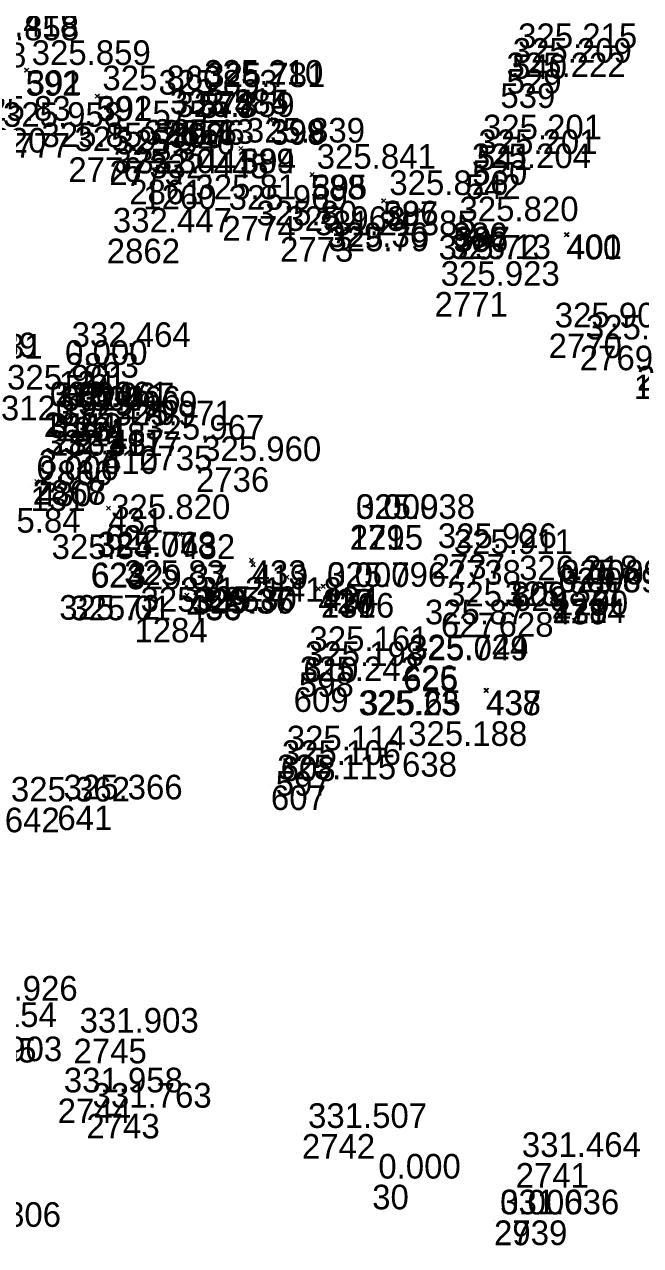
# Model space of a CAD drawing. Extents: x -829398 to -819400, y -1074439 to -1067977.
# Drawn here: x -823261.7 to -823231.7, y -1070424.6 to -1070365.1 of the extents above; entities that cross this region are included whole.
import ezdxf

# ---------------------------------------------------------------- set-up
doc = ezdxf.new("R2010")
doc.units = 0
doc.layers.add('Vrstva 60', color=7, linetype='Continuous')
doc.layers.add('Vrstva 61', color=7, linetype='Continuous')

msp = doc.modelspace()

# ---------------------------------------------------------------- linework, layer by layer
at = {"layer": 'Vrstva 60'}
for p, q in [((-823237.982, -1070366.544), (-823237.982, -1070366.544)), ((-823261.619, -1070367.325), (-823261.719, -1070367.225)), ((-823261.619, -1070367.325), (-823261.719, -1070367.425)), ((-823261.675, -1070367.366), (-823261.675, -1070367.366)), ((-823261.619, -1070367.325), (-823261.519, -1070367.225)), ((-823261.619, -1070367.325), (-823261.519, -1070367.425)), ((-823238.244, -1070367.259), (-823238.244, -1070367.259)), ((-823238.547, -1070367.961), (-823238.547, -1070367.961)), ((-823258.178, -1070368.584), (-823258.278, -1070368.484)), ((-823258.178, -1070368.584), (-823258.278, -1070368.684)), ((-823258.233, -1070368.597), (-823258.233, -1070368.597)), ((-823258.178, -1070368.584), (-823258.078, -1070368.484)), ((-823258.178, -1070368.584), (-823258.078, -1070368.684)), ((-823255.494, -1070368.814), (-823255.494, -1070368.814)), ((-823253.272, -1070368.33), (-823253.272, -1070368.33)), ((-823253.172, -1070368.448), (-823253.172, -1070368.448)), ((-823254.946, -1070369.763), (-823254.946, -1070369.763)), ((-823254.944, -1070369.763), (-823254.944, -1070369.763)), ((-823254.688, -1070369.873), (-823254.788, -1070369.773)), ((-823254.688, -1070369.873), (-823254.788, -1070369.973)), ((-823254.688, -1070369.873), (-823254.588, -1070369.773)), ((-823254.688, -1070369.873), (-823254.588, -1070369.973)), ((-823254.671, -1070369.9), (-823254.671, -1070369.9)), ((-823249.759, -1070369.709), (-823249.859, -1070369.609)), ((-823249.759, -1070369.709), (-823249.859, -1070369.809)), ((-823249.745, -1070369.753), (-823249.845, -1070369.653)), ((-823249.745, -1070369.753), (-823249.845, -1070369.853)), ((-823249.759, -1070369.709), (-823249.659, -1070369.609)), ((-823249.759, -1070369.709), (-823249.659, -1070369.809)), ((-823249.745, -1070369.753), (-823249.645, -1070369.653)), ((-823249.745, -1070369.753), (-823249.645, -1070369.853)), ((-823251.188, -1070371.143), (-823251.288, -1070371.043)), ((-823251.188, -1070371.143), (-823251.288, -1070371.243)), ((-823251.24, -1070371.147), (-823251.24, -1070371.147)), ((-823251.188, -1070371.143), (-823251.088, -1070371.043)), ((-823251.188, -1070371.143), (-823251.088, -1070371.243)), ((-823239.694, -1070370.99), (-823239.694, -1070370.99)), ((-823259.591, -1070371.567), (-823259.591, -1070371.567)), ((-823257.586, -1070371.725), (-823257.586, -1070371.725)), ((-823239.916, -1070371.711), (-823239.916, -1070371.711)), ((-823247.711, -1070372.412), (-823247.811, -1070372.312)), ((-823247.711, -1070372.412), (-823247.811, -1070372.512)), ((-823247.792, -1070372.423), (-823247.792, -1070372.423)), ((-823247.711, -1070372.412), (-823247.611, -1070372.312)), ((-823247.711, -1070372.412), (-823247.611, -1070372.512)), ((-823240.23, -1070372.396), (-823240.23, -1070372.396)), ((-823256.624, -1070372.656), (-823256.624, -1070372.656)), ((-823255.944, -1070372.897), (-823255.944, -1070372.897)), ((-823244.23, -1070373.686), (-823244.33, -1070373.586)), ((-823244.23, -1070373.686), (-823244.13, -1070373.586)), ((-823244.23, -1070373.686), (-823244.33, -1070373.786)), ((-823244.255, -1070373.708), (-823244.255, -1070373.708)), ((-823244.23, -1070373.686), (-823244.13, -1070373.786)), ((-823242.425, -1070374.166), (-823242.525, -1070374.066)), ((-823242.425, -1070374.166), (-823242.525, -1070374.266)), ((-823242.425, -1070374.166), (-823242.325, -1070374.066)), ((-823242.425, -1070374.166), (-823242.325, -1070374.266)), ((-823252.082, -1070374.425), (-823252.082, -1070374.425)), ((-823240.88, -1070374.745), (-823240.98, -1070374.645)), ((-823240.88, -1070374.745), (-823240.98, -1070374.845)), ((-823240.88, -1070374.745), (-823240.78, -1070374.645)), ((-823240.88, -1070374.745), (-823240.78, -1070374.845)), ((-823240.762, -1070374.945), (-823240.862, -1070374.845)), ((-823240.762, -1070374.945), (-823240.662, -1070374.845)), ((-823249.278, -1070375.455), (-823249.278, -1070375.455)), ((-823240.762, -1070374.945), (-823240.862, -1070375.045)), ((-823240.838, -1070374.981), (-823240.838, -1070374.981)), ((-823240.762, -1070374.945), (-823240.662, -1070375.045)), ((-823235.337, -1070375.348), (-823235.437, -1070375.248)), ((-823235.337, -1070375.348), (-823235.437, -1070375.448)), ((-823235.302, -1070375.328), (-823235.402, -1070375.228)), ((-823235.302, -1070375.328), (-823235.402, -1070375.428)), ((-823235.337, -1070375.348), (-823235.237, -1070375.248)), ((-823235.337, -1070375.348), (-823235.237, -1070375.448)), ((-823235.302, -1070375.328), (-823235.202, -1070375.228)), ((-823235.302, -1070375.328), (-823235.202, -1070375.428)), ((-823257.72, -1070375.532), (-823257.72, -1070375.532)), ((-823241.753, -1070378.131), (-823241.753, -1070378.131)), ((-823236.2, -1070380.157), (-823236.2, -1070380.157)), ((-823234.679, -1070380.747), (-823234.679, -1070380.747)), ((-823259.729, -1070381.109), (-823259.729, -1070381.109)), ((-823260.048, -1070381.983), (-823260.048, -1070381.983)), ((-823231.895, -1070381.736), (-823231.895, -1070381.736)), ((-823232.05, -1070382.154), (-823232.05, -1070382.154)), ((-823260.791, -1070384.005), (-823260.791, -1070384.005)), ((-823260.79, -1070384.005), (-823260.79, -1070384.005)), ((-823260.528, -1070384.049), (-823260.528, -1070384.049)), ((-823260.219, -1070384.217), (-823260.219, -1070384.217)), ((-823260.217, -1070384.216), (-823260.217, -1070384.216)), ((-823260.476, -1070384.908), (-823260.476, -1070384.908)), ((-823259.402, -1070384.462), (-823259.402, -1070384.462)), ((-823257.681, -1070384.931), (-823257.681, -1070384.931)), ((-823256.143, -1070385.628), (-823256.143, -1070385.628)), ((-823261.014, -1070386.35), (-823261.014, -1070386.35)), ((-823253.373, -1070386.674), (-823253.373, -1070386.674)), ((-823261.325, -1070387.299), (-823261.325, -1070387.299)), ((-823261.323, -1070387.299), (-823261.323, -1070387.299)), ((-823261.123, -1070387.374), (-823261.223, -1070387.274)), ((-823261.123, -1070387.374), (-823261.023, -1070387.274)), ((-823261.43, -1070387.607), (-823261.43, -1070387.607)), ((-823261.123, -1070387.374), (-823261.223, -1070387.474)), ((-823261.123, -1070387.374), (-823261.023, -1070387.474)), ((-823257.638, -1070388.665), (-823257.738, -1070388.565)), ((-823257.638, -1070388.665), (-823257.738, -1070388.765)), ((-823257.638, -1070388.665), (-823257.538, -1070388.565)), ((-823257.638, -1070388.665), (-823257.538, -1070388.765)), ((-823257.803, -1070389.502), (-823257.803, -1070389.502)), ((-823245.882, -1070389.491), (-823245.882, -1070389.491)), ((-823245.882, -1070389.493), (-823245.882, -1070389.493)), ((-823254.141, -1070389.946), (-823254.241, -1070389.846)), ((-823254.141, -1070389.946), (-823254.241, -1070390.046)), ((-823254.141, -1070389.946), (-823254.041, -1070389.846)), ((-823254.141, -1070389.946), (-823254.041, -1070390.046)), ((-823241.894, -1070390.91), (-823241.894, -1070390.91)), ((-823258.501, -1070391.347), (-823258.501, -1070391.347)), ((-823258.471, -1070391.32), (-823258.471, -1070391.32)), ((-823250.665, -1070391.21), (-823250.765, -1070391.11)), ((-823250.665, -1070391.21), (-823250.765, -1070391.31)), ((-823250.586, -1070391.421), (-823250.686, -1070391.321)), ((-823250.586, -1070391.421), (-823250.686, -1070391.521)), ((-823250.665, -1070391.21), (-823250.565, -1070391.11)), ((-823250.665, -1070391.21), (-823250.565, -1070391.31)), ((-823250.586, -1070391.421), (-823250.486, -1070391.321)), ((-823250.586, -1070391.421), (-823250.486, -1070391.521)), ((-823241.116, -1070391.197), (-823241.116, -1070391.197)), ((-823248.945, -1070392.033), (-823249.045, -1070391.933)), ((-823248.945, -1070392.033), (-823249.045, -1070392.133)), ((-823248.945, -1070392.033), (-823248.845, -1070391.933)), ((-823248.945, -1070392.033), (-823248.845, -1070392.133)), ((-823247.419, -1070392.601), (-823247.519, -1070392.501)), ((-823247.419, -1070392.601), (-823247.519, -1070392.701)), ((-823247.413, -1070392.606), (-823247.513, -1070392.506)), ((-823247.413, -1070392.606), (-823247.513, -1070392.706)), ((-823247.419, -1070392.601), (-823247.319, -1070392.501)), ((-823247.419, -1070392.601), (-823247.319, -1070392.701)), ((-823247.413, -1070392.606), (-823247.313, -1070392.506)), ((-823247.413, -1070392.606), (-823247.313, -1070392.706)), ((-823247.175, -1070392.481), (-823247.275, -1070392.381)), ((-823247.175, -1070392.481), (-823247.275, -1070392.581)), ((-823247.175, -1070392.481), (-823247.075, -1070392.381)), ((-823247.175, -1070392.481), (-823247.075, -1070392.581)), ((-823237.932, -1070392.48), (-823237.932, -1070392.48)), ((-823235.893, -1070392.687), (-823235.893, -1070392.687)), ((-823235.892, -1070392.685), (-823235.892, -1070392.685)), ((-823253.817, -1070392.932), (-823253.917, -1070392.832)), ((-823253.817, -1070392.932), (-823253.917, -1070393.032)), ((-823253.813, -1070392.906), (-823253.913, -1070392.806)), ((-823253.813, -1070392.906), (-823253.913, -1070393.006)), ((-823253.817, -1070392.932), (-823253.717, -1070392.832)), ((-823253.817, -1070392.932), (-823253.717, -1070393.032)), ((-823253.813, -1070392.906), (-823253.713, -1070392.806)), ((-823253.813, -1070392.906), (-823253.713, -1070393.006)), ((-823247.287, -1070392.811), (-823247.287, -1070392.811)), ((-823247.284, -1070392.803), (-823247.284, -1070392.803)), ((-823236.005, -1070393.131), (-823236.105, -1070393.031)), ((-823236.005, -1070393.131), (-823236.105, -1070393.231)), ((-823236.016, -1070393.073), (-823236.016, -1070393.073)), ((-823236.009, -1070393.075), (-823236.009, -1070393.075)), ((-823236.005, -1070393.131), (-823235.905, -1070393.031)), ((-823236.005, -1070393.131), (-823235.905, -1070393.231)), ((-823241.445, -1070393.757), (-823241.445, -1070393.757)), ((-823238.633, -1070393.738), (-823238.633, -1070393.738)), ((-823256.373, -1070394.015), (-823256.373, -1070394.015)), ((-823248.146, -1070395.933), (-823248.146, -1070395.933)), ((-823248.362, -1070396.663), (-823248.362, -1070396.663)), ((-823243.294, -1070396.336), (-823243.294, -1070396.336)), ((-823243.276, -1070396.389), (-823243.276, -1070396.389)), ((-823248.616, -1070397.4), (-823248.616, -1070397.4)), ((-823239.249, -1070397.561), (-823239.349, -1070397.461)), ((-823239.227, -1070397.549), (-823239.327, -1070397.449)), ((-823239.249, -1070397.561), (-823239.149, -1070397.461)), ((-823239.227, -1070397.549), (-823239.127, -1070397.449)), ((-823239.249, -1070397.561), (-823239.349, -1070397.661)), ((-823239.227, -1070397.549), (-823239.327, -1070397.649)), ((-823239.249, -1070397.561), (-823239.149, -1070397.661)), ((-823239.227, -1070397.549), (-823239.127, -1070397.649)), ((-823249.25, -1070400.772), (-823249.25, -1070400.772)), ((-823243.337, -1070400.556), (-823243.337, -1070400.556)), ((-823249.49, -1070401.482), (-823249.49, -1070401.482)), ((-823249.723, -1070402.182), (-823249.723, -1070402.182)), ((-823260.123, -1070403.163), (-823260.123, -1070403.163)), ((-823259.338, -1070414.529), (-823259.338, -1070414.529)), ((-823260.11, -1070417.444), (-823260.11, -1070417.444)), ((-823258.709, -1070418.189), (-823258.709, -1070418.189)), ((-823248.215, -1070419.176), (-823248.215, -1070419.176)), ((-823237.802, -1070420.591), (-823237.802, -1070420.591)), ((-823244.79, -1070421.645), (-823244.79, -1070421.645)), ((-823238.858, -1070423.394), (-823238.858, -1070423.394)), ((-823238.855, -1070423.386), (-823238.855, -1070423.386))]:
    msp.add_line(p, q, dxfattribs=at)

# ---------------------------------------------------------------- texts
for s, p in [('2858', (-823265.206, -1070367.185)), ('540', (-823237.982, -1070367.744)), ('592', (-823261.675, -1070368.566)), ('391', (-823261.619, -1070368.525)), ('529', (-823238.244, -1070368.459)), ('539', (-823238.547, -1070369.161)), ('591', (-823258.233, -1070369.797)), ('392', (-823258.178, -1070369.784)), ('575', (-823255.494, -1070370.014)), ('574', (-823253.272, -1070369.53)), ('573', (-823253.172, -1070369.648)), ('2855', (-823254.946, -1070370.963)), ('2856', (-823254.944, -1070370.963)), ('393', (-823254.688, -1070371.073)), ('590', (-823254.671, -1070371.1)), ('399', (-823249.759, -1070370.909)), ('398', (-823249.745, -1070370.953)), ('2777', (-823263.072, -1070371.581)), ('589', (-823251.24, -1070372.347)), ('394', (-823251.188, -1070372.343)), ('541', (-823239.694, -1070372.19)), ('2776', (-823259.591, -1070372.767)), ('2775', (-823257.586, -1070372.925)), ('530', (-823239.916, -1070372.911)), ('588', (-823247.792, -1070373.623)), ('395', (-823247.711, -1070373.612)), ('542', (-823240.23, -1070373.596)), ('2861', (-823256.624, -1070373.856)), ('1260', (-823255.944, -1070374.097)), ('396', (-823244.23, -1070374.886)), ('587', (-823244.255, -1070374.908)), ('385', (-823242.425, -1070375.366)), ('2774', (-823252.082, -1070375.625)), ('386', (-823240.88, -1070375.945)), ('2773', (-823249.278, -1070376.655)), ('586', (-823240.838, -1070376.181)), ('397', (-823240.762, -1070376.145)), ('400', (-823235.337, -1070376.548)), ('401', (-823235.302, -1070376.528)), ('2862', (-823257.72, -1070376.732)), ('2771', (-823241.753, -1070379.331)), ('2770', (-823236.2, -1070381.357)), ('2769', (-823234.679, -1070381.947)), ('2863', (-823259.729, -1070382.309)), ('134', (-823260.048, -1070383.183)), ('2768', (-823231.895, -1070382.936)), ('1274', (-823232.05, -1070383.354)), ('3120', (-823262.873, -1070384.386)), ('2864', (-823260.791, -1070385.205)), ('133', (-823260.79, -1070385.205)), ('3119', (-823260.528, -1070385.249)), ('1261', (-823260.219, -1070385.417)), ('132', (-823260.217, -1070385.416)), ('2865', (-823260.476, -1070386.108)), ('3118', (-823259.402, -1070385.662)), ('3117', (-823257.681, -1070386.131)), ('2735', (-823256.143, -1070386.828)), ('2866', (-823261.014, -1070387.55)), ('2736', (-823253.373, -1070387.874)), ('2868', (-823261.325, -1070388.499)), ('2867', (-823261.323, -1070388.499)), ('430', (-823261.123, -1070388.574)), ('131', (-823261.43, -1070388.807)), ('431', (-823257.638, -1070389.865)), ('622', (-823257.803, -1070390.702)), ('2715', (-823245.882, -1070390.691)), ('129', (-823245.882, -1070390.693)), ('432', (-823254.141, -1070391.146)), ('2737', (-823241.894, -1070392.11)), ('624', (-823258.501, -1070392.547)), ('623', (-823258.471, -1070392.52)), ('433', (-823250.665, -1070392.41)), ('419', (-823250.586, -1070392.621)), ('2738', (-823241.116, -1070392.397)), ('418', (-823248.945, -1070393.233)), ('420', (-823247.419, -1070393.801)), ('417', (-823247.413, -1070393.806)), ('434', (-823247.175, -1070393.681)), ('629', (-823237.932, -1070393.68)), ('127', (-823235.893, -1070393.887)), ('1290', (-823235.892, -1070393.885)), ('436', (-823253.817, -1070394.132)), ('435', (-823253.813, -1070394.106)), ('2716', (-823247.284, -1070394.003)), ('130', (-823247.287, -1070394.011)), ('439', (-823236.005, -1070394.331)), ('2714', (-823236.016, -1070394.273)), ('128', (-823236.009, -1070394.275)), ('627', (-823241.445, -1070394.957)), ('628', (-823238.633, -1070394.938)), ('1284', (-823256.373, -1070395.215)), ('610', (-823248.146, -1070397.133)), ('598', (-823248.362, -1070397.863)), ('626', (-823243.294, -1070397.536)), ('625', (-823243.276, -1070397.589)), ('609', (-823248.616, -1070398.6)), ('438', (-823239.249, -1070398.761)), ('437', (-823239.227, -1070398.749)), ('608', (-823249.25, -1070401.972)), ('638', (-823243.337, -1070401.756)), ('597', (-823249.49, -1070402.682)), ('607', (-823249.723, -1070403.382)), ('642', (-823262.686, -1070404.466)), ('641', (-823260.123, -1070404.363)), ('2745', (-823259.338, -1070415.729)), ('2744', (-823260.11, -1070418.644)), ('2743', (-823258.709, -1070419.389)), ('2742', (-823248.215, -1070420.376)), ('2741', (-823237.802, -1070421.791)), ('30', (-823244.79, -1070422.845)), ('29', (-823238.858, -1070424.594)), ('2739', (-823238.855, -1070424.586))]:
    msp.add_text(s, height=1.2, dxfattribs=at).set_placement(p)
at = {"layer": 'Vrstva 61'}
for s, p in [('332.418', (-823264.906, -1070365.685)), ('325.858', (-823264.866, -1070365.867)), ('325.215', (-823237.682, -1070366.244)), ('325.859', (-823261.375, -1070367.066)), ('325.209', (-823237.944, -1070366.959)), ('325.222', (-823238.247, -1070367.661)), ('325.860', (-823257.933, -1070368.297)), ('325.210', (-823252.972, -1070368.03)), ('325.781', (-823252.872, -1070368.148)), ('325.853', (-823255.194, -1070368.514)), ('333.584', (-823254.646, -1070369.463)), ('332.385', (-823254.644, -1070369.463)), ('325.83', (-823264.386, -1070369.784)), ('325.958', (-823262.772, -1070370.081)), ('325.859', (-823254.371, -1070369.6)), ('325.201', (-823239.394, -1070370.69)), ('325.85', (-823260.896, -1070371.073)), ('325.970', (-823259.291, -1070371.267)), ('325.76', (-823255.905, -1070370.953)), ('325.13', (-823255.447, -1070370.909)), ('325.839', (-823250.94, -1070370.847)), ('332.220', (-823266.458, -1070371.338)), ('325.946', (-823257.286, -1070371.425)), ('325.201', (-823239.616, -1070371.411)), ('325.80', (-823257.386, -1070372.343)), ('332.441', (-823256.324, -1070372.356)), ('325.841', (-823247.492, -1070372.123)), ('325.204', (-823239.93, -1070372.096)), ('332.445', (-823255.644, -1070372.597)), ('325.81', (-823253.399, -1070373.612)), ('325.826', (-823243.955, -1070373.408)), ('325.969', (-823251.782, -1070374.125)), ('325.80', (-823250.428, -1070374.886)), ('325.820', (-823240.538, -1070374.681)), ('332.447', (-823257.42, -1070375.232)), ('325.968', (-823248.978, -1070375.155)), ('331.21', (-823247.593, -1070375.366)), ('329.36', (-823246.974, -1070375.945)), ('325.79', (-823246.922, -1070376.145)), ('325.72', (-823241.554, -1070376.548)), ('325.13', (-823240.99, -1070376.528)), ('325.923', (-823241.453, -1070377.831)), ('325.906', (-823235.9, -1070379.857)), ('332.464', (-823259.429, -1070380.809)), ('325.903', (-823234.379, -1070380.447)), ('325.939', (-823266.91, -1070381.312)), ('325.931', (-823266.642, -1070381.375)), ('0.000', (-823259.748, -1070381.683)), ('325.961', (-823262.573, -1070382.886)), ('332.461', (-823260.491, -1070383.705)), ('0.000', (-823260.49, -1070383.705)), ('325.967', (-823260.228, -1070383.749)), ('332.466', (-823259.919, -1070383.917)), ('0.000', (-823259.917, -1070383.916)), ('325.969', (-823259.102, -1070384.162)), ('332.470', (-823260.176, -1070384.608)), ('325.971', (-823257.381, -1070384.631)), ('325.967', (-823255.843, -1070385.328)), ('332.487', (-823260.714, -1070386.05)), ('325.960', (-823253.073, -1070386.374)), ('0.000', (-823261.13, -1070387.307)), ('333.610', (-823261.025, -1070386.999)), ('332.410', (-823261.023, -1070386.999)), ('325.820', (-823257.503, -1070389.202)), ('325.938', (-823245.582, -1070389.191)), ('0.000', (-823245.582, -1070389.193)), ('325.84', (-823263.902, -1070389.865)), ('325.926', (-823241.594, -1070390.61)), ('325.911', (-823240.816, -1070390.897)), ('325.84', (-823260.405, -1070391.146)), ('325.078', (-823258.201, -1070391.047)), ('325.763', (-823258.171, -1070391.02)), ('325.83', (-823256.873, -1070392.41)), ('329.37', (-823256.746, -1070392.621)), ('0.000', (-823246.987, -1070392.511)), ('325.796', (-823246.984, -1070392.503)), ('326.218', (-823237.632, -1070392.18)), ('325.895', (-823235.592, -1070392.385)), ('0.000', (-823235.593, -1070392.387)), ('331.21', (-823254.113, -1070393.233)), ('325.892', (-823235.716, -1070392.773)), ('0.000', (-823235.709, -1070392.775)), ('325.225', (-823256.073, -1070393.715)), ('329.37', (-823253.579, -1070393.801)), ('329.36', (-823253.507, -1070393.806)), ('325.80', (-823253.373, -1070393.681)), ('325.809', (-823241.145, -1070393.457)), ('325.821', (-823238.333, -1070393.438)), ('325.72', (-823260.03, -1070394.106)), ('325.01', (-823259.495, -1070394.132)), ('325.87', (-823242.222, -1070394.331)), ('325.161', (-823247.846, -1070395.633)), ('325.724', (-823242.994, -1070396.036)), ('325.049', (-823242.976, -1070396.089)), ('325.198', (-823248.062, -1070396.363)), ('325.242', (-823248.316, -1070397.1)), ('325.23', (-823245.457, -1070398.761)), ('325.65', (-823245.378, -1070398.749)), ('325.114', (-823248.95, -1070400.472)), ('325.188', (-823243.037, -1070400.256)), ('325.106', (-823249.19, -1070401.182)), ('325.115', (-823249.423, -1070401.882)), ('325.366', (-823259.823, -1070402.863)), ('325.362', (-823262.386, -1070402.966)), ('331.926', (-823264.936, -1070412.671)), ('332.154', (-823265.951, -1070413.956)), ('331.903', (-823259.038, -1070414.229)), ('331.935', (-823266.94, -1070415.689)), ('331.903', (-823265.69, -1070415.623)), ('331.958', (-823259.81, -1070417.144)), ('331.763', (-823258.409, -1070417.889)), ('331.507', (-823247.915, -1070418.876)), ('331.464', (-823237.502, -1070420.291)), ('0.000', (-823244.49, -1070421.345)), ('0.000', (-823238.558, -1070423.094)), ('331.636', (-823238.555, -1070423.086)), ('331.806', (-823265.747, -1070423.698))]:
    msp.add_text(s, height=1.2, dxfattribs=at).set_placement(p)

doc.saveas('drawing.dxf')
